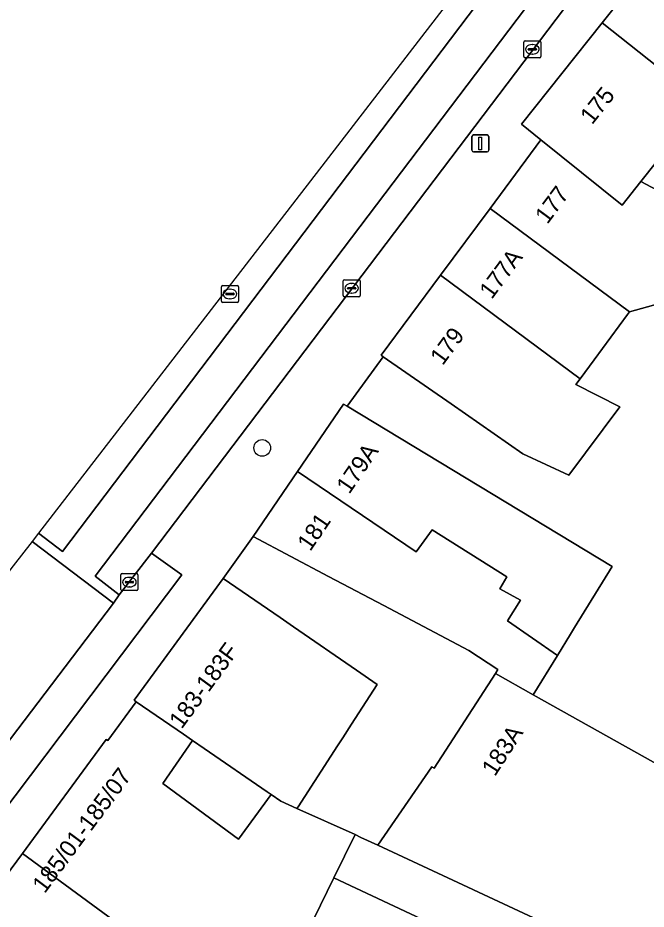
# Model space of a CAD drawing. Extents: x 160349 to 161355, y 381727 to 382854.
# Drawn here: x 160581.6 to 160618.4, y 382300.8 to 382353.1 of the extents above; entities that cross this region are included whole.
import ezdxf

# ---------------------------------------------------------------- set-up
doc = ezdxf.new("R2010")
doc.units = 0
for name, color, linetype in [('IMGEO_Boom', 7, 'Continuous'), ('IMGEO_Erf', 7, 'Continuous'), ('IMGEO_Kolk', 7, 'Continuous'), ('IMGEO_Lichtmast', 7, 'Continuous'), ('IMGEO_Pand', 7, 'Continuous'), ('IMGEO_Pand_nummerreeks', 7, 'Continuous'), ('IMGEO_Parkeervlak_open', 7, 'Continuous'), ('IMGEO_Rijbaan_lokaal_gesloten', 7, 'Continuous'), ('IMGEO_Rijbaan_lokaal_open', 7, 'Continuous'), ('IMGEO_Rioolput', 7, 'Continuous'), ('IMGEO_Voetpad_open', 7, 'Continuous')]:
    doc.layers.add(name, color=color, linetype=linetype)

msp = doc.modelspace()

# ---------------------------------------------------------------- linework, layer by layer
at = {"layer": 'IMGEO_Boom'}
msp.add_circle((160595.903, 382327.875), 0.489, dxfattribs=at)
at = {"layer": 'IMGEO_Erf'}
for points in [[(160621.028, 382347.163), (160618.119, 382343.503), (160620.661, 382342.163)], [(160622.993, 382337.41), (160617.444, 382335.864), (160617.33, 382335.71), (160615.365, 382333.036), (160614.544, 382331.93), (160614.294, 382331.593), (160616.871, 382330.293), (160613.893, 382326.276), (160611.188, 382327.526), (160606.985, 382330.453), (160603.005, 382333.225), (160600.887, 382330.32), (160616.422, 382320.927), (160614.223, 382317.343), (160613.987, 382316.958), (160613.218, 382315.705), (160611.801, 382313.396), (160620.494, 382308.533)]]:
    msp.add_lwpolyline(points, dxfattribs=at)
for points in [[(160603.028, 382318.625), (160599.789, 382320.336), (160595.368, 382322.672), (160593.619, 382320.219), (160596.95, 382317.925), (160597.74, 382317.38), (160601.431, 382314.836), (160602.648, 382313.997), (160601.146, 382311.676), (160600.624, 382310.869), (160600.324, 382310.406), (160598.004, 382306.821), (160597.943, 382306.727), (160601.354, 382305.194), (160601.691, 382305.031), (160602.684, 382304.568), (160605.844, 382309.166), (160605.99, 382309.094), (160609.578, 382314.64), (160609.733, 382314.88), (160608.025, 382315.985)], [(160591.811, 382310.722), (160590.075, 382308.198), (160594.517, 382304.929), (160596.436, 382307.537), (160596.204, 382307.695), (160592.505, 382310.245)], [(160602.684, 382304.568), (160601.691, 382305.031), (160601.354, 382305.194), (160600.114, 382302.653), (160636.742, 382285.453), (160635.529, 382282.942), (160637.325, 382282.078), (160632.67, 382272.4), (160632.865, 382272.306), (160628.955, 382264.141), (160629.092, 382264.073), (160629.265, 382264.444), (160632.219, 382270.779), (160635.163, 382277.094), (160636.369, 382279.681), (160639.886, 382287.223), (160625.056, 382294.138)]]:
    msp.add_lwpolyline(points, close=True, dxfattribs=at)
at = {"layer": 'IMGEO_Kolk'}
for p, q in [((160611.249, 382350.829), (160611.249, 382351.681)), ((160611.324, 382351.755), (160612.176, 382351.755)), ((160611.737, 382351.535), (160611.762, 382351.535)), ((160612.25, 382351.681), (160612.25, 382350.829)), ((160611.508, 382351.249), (160611.508, 382351.261)), ((160611.946, 382351.212), (160611.548, 382351.212)), ((160611.551, 382351.298), (160611.949, 382351.298)), ((160611.76, 382350.975), (160611.735, 382350.975)), ((160611.992, 382351.261), (160611.992, 382351.249)), ((160612.176, 382350.755), (160611.324, 382350.755)), ((160600.723, 382337.742), (160601.575, 382337.742)), ((160600.648, 382336.816), (160600.648, 382337.668)), ((160600.907, 382337.236), (160600.907, 382337.248)), ((160601.345, 382337.199), (160600.947, 382337.199)), ((160600.95, 382337.285), (160601.348, 382337.285)), ((160601.136, 382337.522), (160601.161, 382337.522)), ((160601.391, 382337.248), (160601.391, 382337.236)), ((160601.649, 382337.668), (160601.649, 382336.816)), ((160601.575, 382336.742), (160600.723, 382336.742)), ((160601.159, 382336.962), (160601.134, 382336.962)), ((160587.692, 382320.503), (160588.544, 382320.503)), ((160587.617, 382319.577), (160587.617, 382320.429)), ((160587.876, 382319.997), (160587.876, 382320.009)), ((160588.314, 382319.96), (160587.916, 382319.96)), ((160587.919, 382320.046), (160588.317, 382320.046)), ((160588.105, 382320.283), (160588.13, 382320.283)), ((160588.36, 382320.009), (160588.36, 382319.997)), ((160588.618, 382320.429), (160588.618, 382319.577)), ((160588.544, 382319.503), (160587.692, 382319.503)), ((160588.128, 382319.723), (160588.103, 382319.723))]:
    msp.add_line(p, q, dxfattribs=at)
for points in [[(160611.249, 382350.829), (160611.249, 382351.681)], [(160611.324, 382351.755), (160612.176, 382351.755)], [(160612.25, 382351.681), (160612.25, 382350.829)], [(160612.176, 382350.755), (160611.324, 382350.755)], [(160600.723, 382337.742), (160601.575, 382337.742)], [(160600.648, 382336.816), (160600.648, 382337.668)], [(160601.649, 382337.668), (160601.649, 382336.816)], [(160601.575, 382336.742), (160600.723, 382336.742)], [(160587.692, 382320.503), (160588.544, 382320.503)], [(160587.617, 382319.577), (160587.617, 382320.429)], [(160588.618, 382320.429), (160588.618, 382319.577)], [(160588.544, 382319.503), (160587.692, 382319.503)]]:
    msp.add_lwpolyline(points, dxfattribs=at)
for centre, radius, start, end in [((160611.326, 382351.679), 0.0765, 91.552, 178.448), ((160611.326, 382351.679), 0.0765, 91.552, 178.448), ((160612.174, 382351.679), 0.0765, 1.552, 88.448), ((160612.174, 382351.679), 0.0765, 1.552, 88.448), ((160611.326, 382350.831), 0.0765, 181.552, 268.448), ((160611.326, 382350.831), 0.0765, 181.552, 268.448), ((160611.548, 382351.258), 0.0403, 85.8775, 175.7526), ((160611.545, 382351.248), 0.0366, 178.938, 274.7102), ((160611.949, 382351.255), 0.043, 264.8664, 352.4533), ((160611.953, 382351.26), 0.0386, 1.7309, 96.639), ((160612.174, 382350.831), 0.0765, 271.552, 358.448), ((160612.174, 382350.831), 0.0765, 271.552, 358.448), ((160600.725, 382337.666), 0.0765, 91.552, 178.448), ((160600.725, 382337.666), 0.0765, 91.552, 178.448), ((160601.573, 382337.666), 0.0765, 1.552, 88.448), ((160601.573, 382337.666), 0.0765, 1.552, 88.448), ((160600.947, 382337.245), 0.0403, 85.8775, 175.7526), ((160600.944, 382337.235), 0.0366, 178.938, 274.7102), ((160601.348, 382337.242), 0.043, 264.8664, 352.4533), ((160601.352, 382337.247), 0.0386, 1.7309, 96.639), ((160600.725, 382336.818), 0.0765, 181.552, 268.448), ((160600.725, 382336.818), 0.0765, 181.552, 268.448), ((160601.573, 382336.818), 0.0765, 271.552, 358.448), ((160601.573, 382336.818), 0.0765, 271.552, 358.448), ((160587.694, 382320.427), 0.0765, 91.552, 178.448), ((160587.694, 382320.427), 0.0765, 91.552, 178.448), ((160588.542, 382320.427), 0.0765, 1.552, 88.448), ((160588.542, 382320.427), 0.0765, 1.552, 88.448), ((160587.916, 382320.006), 0.0403, 85.8775, 175.7526), ((160587.913, 382319.996), 0.0366, 178.938, 274.7102), ((160588.317, 382320.003), 0.043, 264.8664, 352.4533), ((160588.321, 382320.008), 0.0386, 1.7309, 96.639), ((160587.694, 382319.579), 0.0765, 181.552, 268.448), ((160587.694, 382319.579), 0.0765, 181.552, 268.448), ((160588.542, 382319.579), 0.0765, 271.552, 358.448), ((160588.542, 382319.579), 0.0765, 271.552, 358.448)]:
    msp.add_arc(centre, radius, start, end, dxfattribs=at)
for centre, major_axis, ratio, start_param, end_param in [((160611.736, 382351.255), (-0.387, 0.002), 0.722429, 4.712389, 7.853982), ((160611.761, 382351.255), (-0.39, 0.002), 0.717154, 1.570796, 4.712389), ((160601.135, 382337.242), (-0.387, 0.002), 0.722429, 4.712389, 7.853982), ((160601.16, 382337.242), (-0.39, 0.002), 0.717154, 1.570796, 4.712389), ((160588.104, 382320.003), (-0.387, 0.002), 0.722429, 4.712389, 7.853982), ((160588.129, 382320.003), (-0.39, 0.002), 0.717154, 1.570796, 4.712389)]:
    msp.add_ellipse(centre, major_axis=major_axis, ratio=ratio, start_param=start_param, end_param=end_param, dxfattribs=at)
at = {"layer": 'IMGEO_Lichtmast'}
for p, q in [((160608.199, 382345.335), (160608.199, 382346.135)), ((160608.199, 382346.135), (160608.199, 382345.335)), ((160608.299, 382346.235), (160609.089, 382346.235)), ((160609.089, 382346.235), (160608.299, 382346.235)), ((160609.189, 382346.135), (160609.189, 382345.335)), ((160609.189, 382345.335), (160609.189, 382346.135)), ((160609.089, 382345.235), (160608.299, 382345.235)), ((160608.299, 382345.235), (160609.089, 382345.235))]:
    msp.add_line(p, q, dxfattribs=at)
msp.add_lwpolyline([(160608.619, 382346.11), (160608.769, 382346.11), (160608.769, 382345.36), (160608.619, 382345.36), (160608.619, 382346.11)], dxfattribs=at)
for centre, start, end in [((160608.299, 382346.135), 90, 180), ((160608.299, 382346.135), 90, 180), ((160609.089, 382346.135), 0, 90), ((160609.089, 382346.135), 360, 90), ((160608.299, 382345.335), 180, 270), ((160608.299, 382345.335), 180, 270), ((160609.089, 382345.335), 270, 0), ((160609.089, 382345.335), 270, 0)]:
    msp.add_arc(centre, 0.1, start, end, dxfattribs=at)
at = {"layer": 'IMGEO_Pand'}
for points in [[(160626.739, 382353.783), (160624.464, 382355.622), (160620.575, 382358.765), (160615.849, 382352.817), (160621.777, 382348.105), (160621.028, 382347.163), (160623.209, 382345.686), (160628.587, 382342.045), (160630.093, 382344.853), (160623.295, 382349.521)], [(160621.028, 382347.163), (160621.777, 382348.105), (160615.849, 382352.817), (160611.121, 382346.868), (160612.254, 382345.953), (160617.017, 382342.116), (160618.119, 382343.503)], [(160620.661, 382342.163), (160618.119, 382343.503), (160617.017, 382342.116), (160612.254, 382345.953), (160609.268, 382341.926), (160617.444, 382335.864), (160622.993, 382337.41), (160624.446, 382340.168)], [(160609.268, 382341.926), (160606.357, 382338), (160614.544, 382331.93), (160615.365, 382333.036), (160617.33, 382335.71), (160617.444, 382335.864)], [(160614.544, 382331.93), (160606.357, 382338), (160602.881, 382333.311), (160603.005, 382333.225), (160606.985, 382330.453), (160611.188, 382327.526), (160613.893, 382326.276), (160616.871, 382330.293), (160614.294, 382331.593)], [(160600.887, 382330.32), (160600.675, 382330.448), (160597.973, 382326.489), (160604.935, 382321.771), (160605.863, 382323.069), (160610.25, 382320.313), (160609.843, 382319.607), (160611.053, 382318.946), (160610.284, 382317.739), (160613.218, 382315.705), (160613.987, 382316.958), (160614.223, 382317.343), (160616.422, 382320.927)], [(160597.973, 382326.489), (160595.368, 382322.672), (160599.789, 382320.336), (160603.028, 382318.625), (160608.025, 382315.985), (160609.733, 382314.88), (160609.578, 382314.64), (160611.801, 382313.396), (160613.218, 382315.705), (160610.284, 382317.739), (160611.053, 382318.946), (160609.843, 382319.607), (160610.25, 382320.313), (160605.863, 382323.069), (160604.935, 382321.771)], [(160593.619, 382320.219), (160588.386, 382313.079), (160588.52, 382312.987), (160591.285, 382311.084), (160591.811, 382310.722), (160592.505, 382310.245), (160596.204, 382307.695), (160596.436, 382307.537), (160597.003, 382307.15), (160597.943, 382306.727), (160598.004, 382306.821), (160600.324, 382310.406), (160600.624, 382310.869), (160601.146, 382311.676), (160602.648, 382313.997), (160601.431, 382314.836), (160597.74, 382317.38), (160596.95, 382317.925)], [(160611.801, 382313.396), (160609.578, 382314.64), (160605.99, 382309.094), (160605.844, 382309.166), (160602.684, 382304.568), (160625.056, 382294.138), (160634.167, 382312.414), (160628.474, 382315.335), (160627.968, 382314.382), (160627.821, 382314.102), (160625.917, 382310.457), (160623.912, 382306.621), (160620.494, 382308.533)], [(160601.354, 382305.194), (160597.943, 382306.727), (160597.003, 382307.15), (160596.436, 382307.537), (160594.517, 382304.929), (160590.075, 382308.198), (160591.811, 382310.722), (160591.285, 382311.084), (160588.52, 382312.987), (160586.842, 382310.719), (160586.762, 382310.777), (160581.837, 382304.092), (160592.884, 382295.963), (160593.126, 382295.785), (160593.659, 382296.51), (160596.203, 382294.64), (160600.114, 382302.653)]]:
    msp.add_lwpolyline(points, close=True, dxfattribs=at)
msp.add_lwpolyline([(160636.742, 382285.453), (160600.114, 382302.653), (160596.203, 382294.64)], dxfattribs=at)
at = {"layer": 'IMGEO_Parkeervlak_open'}
msp.add_lwpolyline([(160589.403, 382321.703), (160587.515, 382319.259), (160587.184, 382318.772), (160578.711, 382307.64), (160580.493, 382306.275), (160591.199, 382320.431)], close=True, dxfattribs=at)
at = {"layer": 'IMGEO_Rijbaan_lokaal_gesloten'}
msp.add_lwpolyline([(160737.875, 382529.651), (160728.372, 382516.708), (160650.372, 382410.468), (160605.248, 382351.983), (160599.593, 382344.653), (160582.793, 382322.877), (160584.192, 382321.808), (160675.822, 382442.831), (160676.854, 382444.234), (160683.603, 382453.599), (160687.5, 382459.031), (160688.505, 382460.429), (160689.911, 382462.447)], close=True, dxfattribs=at)
msp.add_lwpolyline([(160689.474, 382457.602), (160678.811, 382442.8), (160677.781, 382441.391), (160586.102, 382320.345), (160587.515, 382319.259), (160589.403, 382321.703), (160656.263, 382409.97), (160678.018, 382438.723), (160681.906, 382444.04), (160688.656, 382453.471), (160692.975, 382459.439)], dxfattribs=at)
at = {"layer": 'IMGEO_Rijbaan_lokaal_open'}
msp.add_lwpolyline([(160582.415, 382322.387), (160587.184, 382318.772), (160587.515, 382319.259), (160586.102, 382320.345), (160677.781, 382441.391), (160675.822, 382442.831), (160584.192, 382321.808), (160582.793, 382322.877)], close=True, dxfattribs=at)
for points in [[(160577.028, 382305.446), (160578.711, 382307.64), (160587.184, 382318.772), (160582.415, 382322.387), (160581.306, 382320.951), (160570.047, 382306.093), (160567.566, 382303.142)], [(160592.884, 382295.963), (160581.837, 382304.092), (160574.083, 382293.61)]]:
    msp.add_lwpolyline(points, dxfattribs=at)
at = {"layer": 'IMGEO_Rioolput'}
for p, q in [((160593.508, 382336.482), (160593.508, 382337.334)), ((160593.583, 382337.408), (160594.435, 382337.408)), ((160594.509, 382337.334), (160594.509, 382336.482)), ((160593.767, 382336.902), (160593.767, 382336.914)), ((160594.205, 382336.865), (160593.807, 382336.865)), ((160593.81, 382336.951), (160594.208, 382336.951)), ((160593.996, 382337.188), (160594.021, 382337.188)), ((160594.251, 382336.914), (160594.251, 382336.902)), ((160594.435, 382336.408), (160593.583, 382336.408)), ((160594.019, 382336.628), (160593.994, 382336.628))]:
    msp.add_line(p, q, dxfattribs=at)
for points in [[(160593.508, 382336.482), (160593.508, 382337.334)], [(160593.583, 382337.408), (160594.435, 382337.408)], [(160594.509, 382337.334), (160594.509, 382336.482)], [(160594.435, 382336.408), (160593.583, 382336.408)]]:
    msp.add_lwpolyline(points, dxfattribs=at)
for centre, radius, start, end in [((160593.585, 382337.332), 0.0765, 91.552, 178.448), ((160593.585, 382337.332), 0.0765, 91.552, 178.448), ((160594.433, 382337.332), 0.0765, 1.552, 88.448), ((160594.433, 382337.332), 0.0765, 1.552, 88.448), ((160593.807, 382336.911), 0.0403, 85.8775, 175.7526), ((160593.804, 382336.901), 0.0366, 178.938, 274.7102), ((160594.208, 382336.908), 0.043, 264.8664, 352.4533), ((160594.212, 382336.913), 0.0386, 1.7309, 96.639), ((160593.585, 382336.484), 0.0765, 181.552, 268.448), ((160593.585, 382336.484), 0.0765, 181.552, 268.448), ((160594.433, 382336.484), 0.0765, 271.552, 358.448), ((160594.433, 382336.484), 0.0765, 271.552, 358.448)]:
    msp.add_arc(centre, radius, start, end, dxfattribs=at)
for centre, major_axis, ratio, start_param, end_param in [((160593.995, 382336.908), (-0.387, 0.002), 0.722429, 4.712389, 7.853982), ((160594.02, 382336.908), (-0.39, 0.002), 0.717154, 1.570796, 4.712389)]:
    msp.add_ellipse(centre, major_axis=major_axis, ratio=ratio, start_param=start_param, end_param=end_param, dxfattribs=at)
at = {"layer": 'IMGEO_Voetpad_open'}
for points in [[(160682.296, 382443.774), (160681.906, 382444.04), (160678.018, 382438.723), (160679.847, 382437.355), (160657.983, 382408.647), (160656.263, 382409.97), (160589.403, 382321.703), (160591.199, 382320.431), (160580.493, 382306.275), (160578.711, 382307.64), (160577.028, 382305.446)], [(160595.368, 382322.672), (160597.973, 382326.489), (160600.675, 382330.448), (160600.887, 382330.32), (160603.005, 382333.225), (160602.881, 382333.311), (160606.357, 382338), (160609.268, 382341.926), (160612.254, 382345.953), (160611.121, 382346.868), (160615.849, 382352.817), (160620.575, 382358.765), (160621.7, 382360.369), (160627.292, 382367.411), (160628.155, 382366.736), (160632.999, 382372.94), (160632.201, 382373.563), (160638.19, 382381.233)], [(160544.899, 382258.973), (160544.918, 382258.996), (160545.81, 382259.938), (160558.601, 382275.324), (160559.894, 382276.88), (160560.037, 382277.048), (160563.57, 382281.15), (160567.08, 382285.29), (160570.546, 382289.439), (160574.083, 382293.61), (160581.837, 382304.092), (160586.762, 382310.777), (160586.842, 382310.719), (160588.52, 382312.987), (160588.386, 382313.079), (160593.619, 382320.219), (160595.368, 382322.672)]]:
    msp.add_lwpolyline(points, dxfattribs=at)

# ---------------------------------------------------------------- texts
at = {"layer": 'IMGEO_Pand_nummerreeks'}
for s, rotation, p in [('175', 51.5261, (160615.252, 382346.793)), ('177', 53.4461, (160612.629, 382340.952)), ('177A', 53.4455, (160609.365, 382336.55)), ('179', 53.4461, (160606.487, 382332.667)), ('179A', 55.6858, (160601.008, 382325.119)), ('181', 55.6858, (160598.718, 382321.762)), ('183-183F', 53.7606, (160591.178, 382311.341)), ('183A', 57.101, (160609.551, 382308.56)), ('185/01-185/07', 53.4226, (160583.146, 382301.692))]:
    msp.add_text(s, height=1, rotation=rotation, dxfattribs=at).set_placement(p)

doc.saveas('drawing.dxf')
